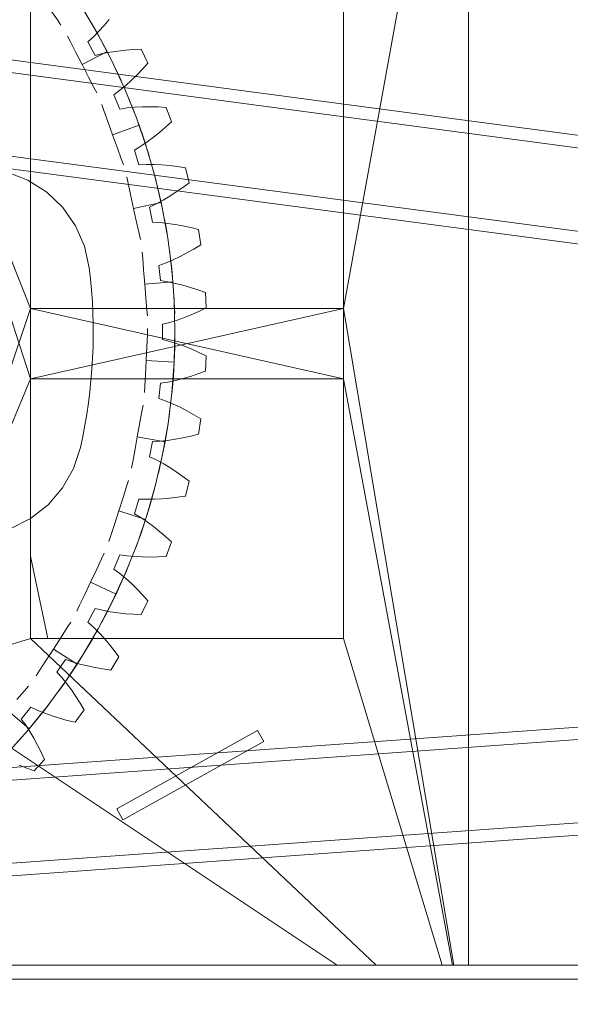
# Model space of a CAD drawing. Header units: millimetres. Extents: x -3490 to 61924, y -72580 to 6847.
# Tile 806 of 1056: x 25543 to 25895, y 1295 to 1925. Entities that reach past the tile are written whole.
import ezdxf

# ---------------------------------------------------------------- set-up
doc = ezdxf.new("R2010")
doc.units = ezdxf.units.MM
for name, color, linetype, lineweight in [('COTAS_P', 1, 'Continuous', 0), ('lateral_briquetadora', 7, 'Continuous', 0), ('lateral_C05', 7, 'Continuous', 0)]:
    doc.layers.add(name, color=color, linetype=linetype, lineweight=lineweight)
doc.dimstyles.new('R19_100', dxfattribs={"dimtxt": 250, "dimasz": 150, "dimexe": 150, "dimexo": 80, "dimgap": 100, "dimtad": 1, "dimtih": 1, "dimtoh": 1, "dimdsep": 46, "dimcen": 0.09, "dimadec": 0, "dimazin": 0, "dimtfac": 1, "dimtdec": 4, "dimtofl": 0, "dimtmove": 0, "dimatfit": 3, "dimfxl": 1, "dimtolj": 1, "dimtzin": 0, "dimarcsym": 0})

# ---------------------------------------------------------------- blocks, each defined once
blk = doc.blocks.new('DIM_R29_7')
at = {"layer": 'COTAS_P'}
for p, q in [((24250.07, 2141), (24400.07, 2186)), ((26750.07, 2141), (26600.07, 2186)), ((24250.07, 1241), (24250.07, 2141)), ((24250.07, 2141), (26750.07, 2141)), ((24250.07, 2141), (24400.07, 2096)), ((26750.07, 2141), (26600.07, 2096)), ((26750.07, 1241), (26750.07, 2141))]:
    blk.add_line(p, q, dxfattribs=at)
blk.add_text('2500 P', height=250, dxfattribs=at).set_placement((25500.07, 2241))
blk = doc.blocks.new('DIM_R29_19')
at = {"layer": 'COTAS_P'}
for p, q in [((18820, 2240), (18619.96, 1362.51)), ((18619.96, 1362.51), (18776.21, 1373.05)), ((27699.96, -707.49), (18619.96, 1362.51)), ((18619.96, 1362.51), (18756.2, 1285.3)), ((27900, 170), (27699.96, -707.49)), ((27699.96, -707.49), (27563.71, -630.27)), ((27699.96, -707.49), (27543.71, -718.02))]:
    blk.add_line(p, q, dxfattribs=at)
blk.add_text('9312.96 P', height=250, rotation=167.15756, dxfattribs=at).set_placement((23137.73, 230.02))

msp = doc.modelspace()

# ---------------------------------------------------------------- linework, layer by layer
at = {"layer": 'lateral_briquetadora'}
for p, q in [((25750.067, 1740), (25830.067, 2180)), ((25830.067, 1320), (25830.067, 2180)), ((26245.072, 1804.947), (24498.76, 2036.782)), ((26244.019, 1797.017), (24497.707, 2028.852)), ((26237.044, 1744.478), (24490.733, 1976.313)), ((26235.991, 1736.548), (24489.68, 1968.382)), ((25470.067, 1940), (25550.067, 1740)), ((25470.067, 1940), (25550.067, 1695)), ((25550.067, 1940), (25550.067, 1740)), ((25750.067, 1940), (25750.067, 1740)), ((25562.987, 1930.494), (25567.145, 1924.485)), ((25582.619, 1933.013), (25592.728, 1915.903)), ((25567.145, 1924.485), (25569.453, 1921.151)), ((25591.173, 1918.668), (25589.15, 1922.188)), ((25597.017, 1920.903), (25593.694, 1917.249)), ((25600.239, 1924.725), (25597.017, 1920.903)), ((25575.467, 1910.601), (25573.614, 1914.208)), ((25593.694, 1917.249), (25590.261, 1913.78)), ((25594.723, 1912.278), (25591.173, 1918.668)), ((25592.728, 1915.903), (25601.957, 1898.302)), ((25578.806, 1904.101), (25575.467, 1910.601)), ((25590.261, 1913.78), (25586.707, 1910.521)), ((25586.707, 1910.521), (25591.35, 1901.835)), ((25598.98, 1904.221), (25594.723, 1912.278)), ((25582.969, 1895.996), (25578.806, 1904.101)), ((25582.969, 1895.996), (25598.98, 1904.221)), ((25591.35, 1901.835), (25596.034, 1902.98)), ((25596.034, 1902.98), (25600.826, 1903.907)), ((25598.98, 1904.221), (25603.05, 1896.066)), ((25600.826, 1903.907), (25605.71, 1904.64)), ((25605.71, 1904.64), (25610.677, 1905.196)), ((25610.677, 1905.196), (25615.719, 1905.583)), ((25615.719, 1905.583), (25620.828, 1905.811)), ((25620.828, 1905.811), (25625.045, 1896.897)), ((25582.969, 1895.996), (25587.132, 1887.891)), ((25601.957, 1898.302), (25610.283, 1880.257)), ((25603.05, 1896.066), (25606.176, 1889.459)), ((25625.045, 1896.897), (25621.627, 1893.091)), ((25606.176, 1889.459), (25607.859, 1885.765)), ((25618.129, 1889.44), (25614.549, 1885.953)), ((25621.627, 1893.091), (25618.129, 1889.44)), ((25587.132, 1887.891), (25590.471, 1881.392)), ((25614.549, 1885.953), (25610.883, 1882.642)), ((25590.471, 1881.392), (25592.323, 1877.785)), ((25607.127, 1879.526), (25603.27, 1876.632)), ((25603.27, 1876.632), (25607.039, 1867.532)), ((25610.883, 1882.642), (25607.127, 1879.526)), ((25610.283, 1880.257), (25617.685, 1861.813)), ((25596.909, 1866.54), (25595.543, 1870.358)), ((25613.533, 1872.488), (25611.987, 1876.241)), ((25616.219, 1865.689), (25613.533, 1872.488)), ((25599.371, 1859.66), (25596.909, 1866.54)), ((25607.039, 1867.532), (25611.813, 1868.213)), ((25611.813, 1868.213), (25616.673, 1868.665)), ((25619.388, 1857.145), (25616.219, 1865.689)), ((25616.673, 1868.665), (25621.606, 1868.916)), ((25621.606, 1868.916), (25626.603, 1868.982)), ((25626.603, 1868.982), (25631.658, 1868.874)), ((25631.658, 1868.874), (25636.766, 1868.6)), ((25636.766, 1868.6), (25640.088, 1859.315)), ((25602.44, 1851.081), (25599.371, 1859.66)), ((25617.685, 1861.813), (25624.142, 1843.018)), ((25640.088, 1859.315), (25636.313, 1855.863)), ((25602.44, 1851.081), (25619.388, 1857.145)), ((25619.388, 1857.145), (25622.358, 1848.53)), ((25632.475, 1852.572), (25628.57, 1849.453)), ((25636.313, 1855.863), (25632.475, 1852.572)), ((25602.44, 1851.081), (25605.51, 1842.502)), ((25624.597, 1846.517), (25620.554, 1843.784)), ((25622.358, 1848.53), (25624.596, 1841.571)), ((25628.57, 1849.453), (25624.597, 1846.517)), ((25605.51, 1842.502), (25607.972, 1835.622)), ((25620.554, 1843.784), (25616.432, 1841.282)), ((25616.432, 1841.282), (25619.291, 1831.857)), ((25624.142, 1843.018), (25629.64, 1823.92)), ((25624.596, 1841.571), (25625.782, 1837.688)), ((25607.972, 1835.622), (25609.338, 1831.804)), ((25535.077, 1827.104), (25548.328, 1821.965)), ((25619.291, 1831.857), (25624.108, 1832.066)), ((25624.108, 1832.066), (25628.989, 1832.04)), ((25629.675, 1823.784), (25628.632, 1827.708)), ((25628.989, 1832.04), (25633.923, 1831.806)), ((25633.923, 1831.806), (25638.903, 1831.382)), ((25638.903, 1831.382), (25643.923, 1830.778)), ((25643.923, 1830.778), (25648.979, 1830.005)), ((25648.979, 1830.005), (25651.375, 1820.439)), ((25548.328, 1821.965), (25560.322, 1814.34)), ((25612.417, 1820.057), (25611.56, 1824.021)), ((25613.959, 1812.915), (25612.417, 1820.057)), ((25629.64, 1823.92), (25634.163, 1804.568)), ((25631.45, 1816.693), (25629.675, 1823.784)), ((25651.375, 1820.439), (25647.28, 1817.374)), ((25560.322, 1814.34), (25570.598, 1804.521)), ((25633.477, 1807.809), (25631.45, 1816.693)), ((25643.137, 1814.475), (25638.946, 1811.754)), ((25647.28, 1817.374), (25643.137, 1814.475)), ((25615.883, 1804.008), (25613.959, 1812.915)), ((25615.883, 1804.008), (25633.477, 1807.809)), ((25634.705, 1809.222), (25630.412, 1806.898)), ((25633.477, 1807.809), (25635.297, 1798.879)), ((25638.946, 1811.754), (25634.705, 1809.222)), ((25570.598, 1804.521), (25578.76, 1792.887)), ((25615.883, 1804.008), (25617.806, 1795.102)), ((25630.412, 1806.898), (25626.065, 1804.812)), ((25626.065, 1804.812), (25627.987, 1795.152)), ((25634.163, 1804.568), (25637.7, 1785.011)), ((25617.806, 1795.102), (25619.349, 1787.96)), ((25627.987, 1795.152), (25632.802, 1794.888)), ((25632.802, 1794.888), (25637.656, 1794.384)), ((25635.297, 1798.879), (25636.607, 1791.688)), ((25578.76, 1792.887), (25584.496, 1779.883)), ((25636.607, 1791.688), (25637.276, 1787.684)), ((25637.656, 1794.384), (25642.543, 1793.667)), ((25642.543, 1793.667), (25647.457, 1792.757)), ((25647.457, 1792.757), (25652.394, 1791.664)), ((25652.394, 1791.664), (25657.35, 1790.399)), ((25657.35, 1790.399), (25658.797, 1780.645)), ((25619.349, 1787.96), (25620.205, 1783.996)), ((25637.7, 1785.011), (25640.242, 1765.301)), ((25584.496, 1779.883), (25587.585, 1766.01)), ((25621.724, 1771.948), (25621.393, 1775.989)), ((25639.321, 1773.39), (25638.8, 1777.416)), ((25654.422, 1777.995), (25650.015, 1775.517)), ((25658.797, 1780.645), (25654.422, 1777.995)), ((25622.321, 1764.665), (25621.724, 1771.948)), ((25641.108, 1771.115), (25636.608, 1769.223)), ((25640.155, 1766.128), (25639.321, 1773.39)), ((25645.576, 1773.219), (25641.108, 1771.115)), ((25650.015, 1775.517), (25645.576, 1773.219)), ((25587.585, 1766.01), (25588.38, 1758.829)), ((25623.066, 1755.584), (25622.321, 1764.665)), ((25636.608, 1769.223), (25632.078, 1767.573)), ((25632.078, 1767.573), (25633.043, 1757.771)), ((25641.006, 1757.055), (25640.155, 1766.128)), ((25640.242, 1765.301), (25641.782, 1745.487)), ((25588.38, 1758.829), (25589.023, 1751.633)), ((25623.066, 1755.584), (25641.006, 1757.055)), ((25633.043, 1757.771), (25637.809, 1757.037)), ((25637.809, 1757.037), (25642.591, 1756.059)), ((25641.006, 1757.055), (25641.645, 1747.964)), ((25589.023, 1751.633), (25589.512, 1744.425)), ((25623.066, 1755.584), (25623.81, 1746.503)), ((25642.591, 1756.059), (25647.384, 1754.867)), ((25647.384, 1754.867), (25652.185, 1753.48)), ((25652.185, 1753.48), (25656.991, 1751.909)), ((25656.991, 1751.909), (25661.799, 1750.164)), ((25589.512, 1744.425), (25589.848, 1737.208)), ((25623.81, 1746.503), (25624.407, 1739.221)), ((25641.645, 1747.964), (25642.005, 1740.664)), ((25641.782, 1745.487), (25642.317, 1725.621)), ((25661.799, 1750.164), (25662.283, 1740.314)), ((25470.067, 1504), (25550.067, 1740)), ((25550.067, 1740), (25550.067, 1695)), ((25750.067, 1695), (25550.067, 1740)), ((25750.067, 1740), (25550.067, 1740)), ((25750.067, 1740), (25550.067, 1695)), ((25624.407, 1739.221), (25624.739, 1735.179)), ((25642.005, 1740.664), (25642.146, 1736.607)), ((25657.669, 1738.107), (25653.04, 1736.072)), ((25662.283, 1740.314), (25657.669, 1738.107)), ((25750.067, 1740), (25750.067, 1695)), ((25820.656, 1320), (25750.067, 1740)), ((25589.848, 1737.208), (25590.031, 1729.985)), ((25643.745, 1732.564), (25639.082, 1731.123)), ((25648.398, 1734.22), (25643.745, 1732.564)), ((25653.04, 1736.072), (25648.398, 1734.22)), ((25590.031, 1729.985), (25590.06, 1722.76)), ((25624.672, 1723.035), (25624.871, 1727.085)), ((25639.082, 1731.123), (25634.411, 1729.925)), ((25634.411, 1729.925), (25634.411, 1720.075)), ((25642.317, 1725.621), (25641.845, 1705.753)), ((25642.307, 1722.168), (25642.316, 1726.228)), ((25590.06, 1722.76), (25589.936, 1715.537)), ((25624.314, 1715.737), (25624.672, 1723.035)), ((25634.411, 1720.075), (25639.082, 1718.877)), ((25642.186, 1714.86), (25642.307, 1722.168)), ((25589.936, 1715.537), (25589.658, 1708.317)), ((25623.867, 1706.636), (25624.314, 1715.737)), ((25639.082, 1718.877), (25643.745, 1717.436)), ((25641.845, 1705.753), (25642.186, 1714.86)), ((25643.745, 1717.436), (25648.398, 1715.78)), ((25648.398, 1715.78), (25653.04, 1713.928)), ((25653.04, 1713.928), (25657.669, 1711.893)), ((25589.658, 1708.317), (25589.227, 1701.105)), ((25623.867, 1706.636), (25623.42, 1697.536)), ((25623.867, 1706.636), (25641.845, 1705.753)), ((25657.669, 1711.893), (25662.283, 1709.686)), ((25662.283, 1709.686), (25661.799, 1699.836)), ((25589.227, 1701.105), (25588.642, 1693.904)), ((25641.845, 1705.753), (25640.367, 1685.935)), ((25641.845, 1705.753), (25641.292, 1696.657)), ((25550.067, 1695), (25470.067, 1504)), ((25550.067, 1695), (25550.067, 1581.667)), ((25550.067, 1529), (25550.067, 1695)), ((25550.067, 1695), (25750.067, 1695)), ((25588.642, 1693.904), (25587.905, 1686.717)), ((25623.42, 1697.536), (25623.061, 1690.238)), ((25642.591, 1693.941), (25637.809, 1692.963)), ((25641.292, 1696.657), (25640.696, 1689.371)), ((25647.384, 1695.133), (25642.591, 1693.941)), ((25652.185, 1696.52), (25647.384, 1695.133)), ((25656.991, 1698.091), (25652.185, 1696.52)), ((25661.799, 1699.836), (25656.991, 1698.091)), ((25750.067, 1695), (25750.067, 1529)), ((25819.673, 1320), (25750.067, 1695)), ((25623.061, 1690.238), (25622.862, 1686.188)), ((25633.043, 1692.229), (25632.078, 1682.427)), ((25637.809, 1692.963), (25633.043, 1692.229)), ((25640.696, 1689.371), (25640.306, 1685.331)), ((25587.905, 1686.717), (25587.016, 1679.547)), ((25632.078, 1682.427), (25636.608, 1680.777)), ((25640.367, 1685.935), (25637.888, 1666.216)), ((25587.016, 1679.547), (25585.974, 1672.397)), ((25621.211, 1674.156), (25621.937, 1678.146)), ((25636.608, 1680.777), (25641.108, 1678.885)), ((25638.582, 1670.995), (25639.12, 1675.019)), ((25641.108, 1678.885), (25645.576, 1676.781)), ((25645.576, 1676.781), (25650.015, 1674.483)), ((25585.974, 1672.397), (25584.78, 1665.272)), ((25619.903, 1666.967), (25621.211, 1674.156)), ((25637.508, 1663.765), (25638.582, 1670.995)), ((25650.015, 1674.483), (25654.422, 1672.005)), ((25654.422, 1672.005), (25658.797, 1669.355)), ((25658.797, 1669.355), (25657.35, 1659.601)), ((25584.78, 1665.272), (25583.435, 1658.173)), ((25618.272, 1658.003), (25619.903, 1666.967)), ((25637.888, 1666.216), (25634.413, 1646.649)), ((25635.981, 1654.781), (25637.508, 1663.765)), ((25583.435, 1658.173), (25581.94, 1651.105)), ((25618.272, 1658.003), (25616.641, 1649.039)), ((25618.272, 1658.003), (25635.981, 1654.781)), ((25642.543, 1656.333), (25637.656, 1655.616)), ((25647.457, 1657.243), (25642.543, 1656.333)), ((25652.394, 1658.336), (25647.457, 1657.243)), ((25657.35, 1659.601), (25652.394, 1658.336)), ((25581.94, 1651.105), (25577.506, 1637.602)), ((25627.987, 1654.848), (25626.065, 1645.188)), ((25632.802, 1655.112), (25627.987, 1654.848)), ((25637.656, 1655.616), (25632.802, 1655.112)), ((25635.981, 1654.781), (25634.246, 1645.834)), ((25616.641, 1649.039), (25615.333, 1641.85)), ((25626.065, 1645.188), (25630.412, 1643.102)), ((25634.413, 1646.649), (25629.951, 1627.283)), ((25634.246, 1645.834), (25632.704, 1638.689)), ((25577.506, 1637.602), (25570.523, 1625.223)), ((25615.333, 1641.85), (25614.607, 1637.86)), ((25630.412, 1643.102), (25634.705, 1640.778)), ((25632.704, 1638.689), (25631.79, 1634.734)), ((25634.705, 1640.778), (25638.946, 1638.246)), ((25638.946, 1638.246), (25643.137, 1635.525)), ((25643.137, 1635.525), (25647.28, 1632.626)), ((25647.28, 1632.626), (25651.375, 1629.561)), ((25570.523, 1625.223), (25561.26, 1614.444)), ((25609.164, 1619.191), (25611.399, 1626.147)), ((25611.399, 1626.147), (25612.64, 1630.008)), ((25629.951, 1627.283), (25624.514, 1608.168)), ((25628.209, 1620.746), (25629.268, 1624.665)), ((25651.375, 1629.561), (25648.979, 1619.995)), ((25606.377, 1610.516), (25609.164, 1619.191)), ((25626.201, 1613.717), (25628.209, 1620.746)), ((25638.903, 1618.618), (25633.923, 1618.194)), ((25643.923, 1619.222), (25638.903, 1618.618)), ((25648.979, 1619.995), (25643.923, 1619.222)), ((25561.26, 1614.444), (25550.071, 1605.68)), ((25619.291, 1618.143), (25616.432, 1608.718)), ((25624.108, 1617.934), (25619.291, 1618.143)), ((25623.514, 1605.01), (25626.201, 1613.717)), ((25628.989, 1617.96), (25624.108, 1617.934)), ((25633.923, 1618.194), (25628.989, 1617.96)), ((25550.071, 1605.68), (25537.388, 1599.267)), ((25606.377, 1610.516), (25603.59, 1601.841)), ((25606.377, 1610.516), (25623.514, 1605.01)), ((25616.432, 1608.718), (25620.554, 1606.216)), ((25624.514, 1608.168), (25618.116, 1589.352)), ((25620.554, 1606.216), (25624.597, 1603.483)), ((25603.59, 1601.841), (25601.354, 1594.884)), ((25623.514, 1605.01), (25620.626, 1596.366)), ((25624.597, 1603.483), (25628.57, 1600.547)), ((25628.57, 1600.547), (25632.475, 1597.428)), ((25601.354, 1594.884), (25600.114, 1591.024)), ((25620.626, 1596.366), (25618.164, 1589.483)), ((25632.475, 1597.428), (25636.313, 1594.137)), ((25636.313, 1594.137), (25640.088, 1590.685)), ((25618.116, 1589.352), (25610.773, 1570.885)), ((25618.164, 1589.483), (25616.742, 1585.681)), ((25640.088, 1590.685), (25636.766, 1581.4)), ((25550.067, 1581.667), (25550.067, 1529)), ((25561.091, 1529), (25550.067, 1581.667)), ((25595.405, 1579.83), (25597.139, 1583.495)), ((25607.039, 1582.468), (25603.27, 1573.368)), ((25611.813, 1581.787), (25607.039, 1582.468)), ((25616.673, 1581.335), (25611.813, 1581.787)), ((25621.606, 1581.084), (25616.673, 1581.335)), ((25626.603, 1581.018), (25621.606, 1581.084)), ((25631.658, 1581.126), (25626.603, 1581.018)), ((25636.766, 1581.4), (25631.658, 1581.126)), ((25592.281, 1573.224), (25595.405, 1579.83)), ((25611.366, 1572.28), (25612.927, 1576.028)), ((25588.385, 1564.988), (25592.281, 1573.224)), ((25610.773, 1570.885), (25602.504, 1552.813)), ((25603.27, 1573.368), (25607.127, 1570.474)), ((25607.127, 1570.474), (25610.883, 1567.358)), ((25608.458, 1565.574), (25611.366, 1572.28)), ((25588.385, 1564.988), (25584.49, 1556.751)), ((25588.385, 1564.988), (25604.657, 1557.292)), ((25604.657, 1557.292), (25608.458, 1565.574)), ((25610.883, 1567.358), (25614.549, 1564.047)), ((25614.549, 1564.047), (25618.129, 1560.56)), ((25584.49, 1556.751), (25581.366, 1550.145)), ((25604.657, 1557.292), (25600.666, 1549.099)), ((25618.129, 1560.56), (25621.627, 1556.909)), ((25621.627, 1556.909), (25625.045, 1553.103)), ((25581.366, 1550.145), (25579.632, 1546.48)), ((25602.504, 1552.813), (25593.331, 1535.184)), ((25600.666, 1549.099), (25597.327, 1542.596)), ((25625.045, 1553.103), (25620.828, 1544.189)), ((25591.35, 1548.165), (25586.707, 1539.479)), ((25596.034, 1547.02), (25591.35, 1548.165)), ((25600.826, 1546.093), (25596.034, 1547.02)), ((25605.71, 1545.36), (25600.826, 1546.093)), ((25610.677, 1544.804), (25605.71, 1545.36)), ((25615.719, 1544.417), (25610.677, 1544.804)), ((25620.828, 1544.189), (25615.719, 1544.417)), ((25573.502, 1535.996), (25575.7, 1539.404)), ((25586.707, 1539.479), (25590.261, 1536.22)), ((25597.327, 1542.596), (25595.42, 1539.012)), ((25569.543, 1529.855), (25573.502, 1535.996)), ((25593.331, 1535.184), (25583.276, 1518.041)), ((25590.261, 1536.22), (25593.694, 1532.751)), ((25593.694, 1532.751), (25597.017, 1529.097)), ((25550.067, 1529), (25470.067, 1504)), ((25561.091, 1529), (25550.067, 1529)), ((25550.067, 1529), (25750.067, 1529)), ((25550.067, 1529), (25770.898, 1320)), ((25750.067, 1529), (25561.091, 1529)), ((25564.605, 1522.197), (25569.543, 1529.855)), ((25584.582, 1520.159), (25588.341, 1526.428)), ((25588.341, 1526.428), (25590.378, 1529.94)), ((25597.017, 1529.097), (25600.239, 1525.275)), ((25600.239, 1525.275), (25603.362, 1521.299)), ((25750.067, 1529), (25813.162, 1320)), ((25564.605, 1522.197), (25559.668, 1514.539)), ((25564.605, 1522.197), (25579.733, 1512.443)), ((25583.276, 1518.041), (25572.366, 1501.43)), ((25579.733, 1512.443), (25584.582, 1520.159)), ((25603.362, 1521.299), (25606.39, 1517.177)), ((25559.668, 1514.539), (25555.708, 1508.398)), ((25572.373, 1515.565), (25566.901, 1507.376)), ((25576.923, 1513.966), (25572.373, 1515.565)), ((25579.733, 1512.443), (25574.706, 1504.842)), ((25581.601, 1512.574), (25576.923, 1513.966)), ((25586.39, 1511.366), (25581.601, 1512.574)), ((25591.278, 1510.326), (25586.39, 1511.366)), ((25606.39, 1517.177), (25601.32, 1508.719)), ((25555.708, 1508.398), (25553.511, 1504.99)), ((25566.901, 1507.376), (25570.119, 1503.784)), ((25596.258, 1509.446), (25591.278, 1510.326)), ((25601.32, 1508.719), (25596.258, 1509.446)), ((25470.067, 1504), (25746.067, 1320)), ((25572.366, 1501.43), (25560.629, 1485.393)), ((25570.547, 1498.831), (25568.19, 1495.526)), ((25570.119, 1503.784), (25573.196, 1499.995)), ((25574.706, 1504.842), (25570.547, 1498.831)), ((25573.196, 1499.995), (25576.145, 1496.033)), ((24471.62, 1369.773), (26228.731, 1495.911)), ((25541.338, 1489.824), (25546.065, 1495.396)), ((25546.065, 1495.396), (25548.689, 1498.488)), ((25576.145, 1496.033), (25578.976, 1491.914)), ((24472.193, 1361.793), (26229.304, 1487.931)), ((25559.529, 1483.973), (25562.006, 1487.189)), ((25578.976, 1491.914), (25581.694, 1487.651)), ((25581.694, 1487.651), (25584.304, 1483.252)), ((25535.443, 1482.877), (25549.169, 1471.231)), ((25550.293, 1484.982), (25544.045, 1477.368)), ((25560.629, 1485.393), (25548.095, 1469.971)), ((25554.664, 1482.945), (25550.293, 1484.982)), ((25559.183, 1481.101), (25554.664, 1482.945)), ((25554.983, 1478.248), (25559.529, 1483.973)), ((25563.831, 1479.429), (25559.183, 1481.101)), ((25584.304, 1483.252), (25578.43, 1475.331)), ((25544.045, 1477.368), (25546.895, 1473.479)), ((25546.895, 1473.479), (25549.585, 1469.406)), ((25549.169, 1471.231), (25554.983, 1478.248)), ((25568.594, 1477.915), (25563.831, 1479.429)), ((25573.463, 1476.552), (25568.594, 1477.915)), ((25578.43, 1475.331), (25573.463, 1476.552)), ((25548.095, 1469.971), (25534.795, 1455.203)), ((25549.169, 1471.231), (25543.193, 1464.351)), ((25549.585, 1469.406), (25552.132, 1465.174)), ((25605.067, 1420), (25695.067, 1470)), ((25695.067, 1470), (25699.067, 1463)), ((25543.193, 1464.351), (25538.285, 1458.934)), ((25552.132, 1465.174), (25554.546, 1460.798)), ((25699.067, 1463), (25609.067, 1413)), ((25554.546, 1460.798), (25556.833, 1456.289)), ((25556.833, 1456.289), (25558.999, 1451.655)), ((25558.999, 1451.655), (25552.377, 1444.348)), ((25547.553, 1446.05), (25542.841, 1447.884)), ((25552.377, 1444.348), (25547.553, 1446.05)), ((24475.988, 1308.929), (26233.099, 1435.067)), ((24476.561, 1300.95), (26233.672, 1427.088)), ((25609.067, 1413), (25605.067, 1420)), ((23750.067, 1320), (25950.067, 1320)), ((23870.067, 1320), (25830.067, 1320)), ((25746.067, 1320), (24243.401, 1320)), ((25456.734, 1320), (25746.067, 1320)), ((25746.067, 1320), (25770.898, 1320)), ((25770.898, 1320), (25813.162, 1320)), ((25813.162, 1320), (25819.673, 1320)), ((25819.673, 1320), (25820.656, 1320)), ((25820.656, 1320), (25830.067, 1320))]:
    msp.add_line(p, q, dxfattribs=at)
at = {"layer": 'lateral_C05'}
msp.add_line((24310.067, 1311), (26690.067, 1311), dxfattribs=at)

# ---------------------------------------------------------------- dimensions: what is measured, and where the dimension line sits
at = {"layer": 'COTAS_P'}
for p1, p2, picture, middle in [((24250.067, 1241), (26750.067, 1241), 'DIM_R29_7', (25500.067, 2141)), ((27900, 170), (18820, 2240), 'DIM_R29_19', (23159.956, 327.514))]:
    dim = msp.add_aligned_dim(p1=p1, p2=p2, distance=900, text='<> P', dimstyle='R19_100', dxfattribs=at)
    dim.commit()
    dim.dimension.update_dxf_attribs({"geometry": picture, "text_midpoint": middle})

doc.saveas('drawing.dxf')
